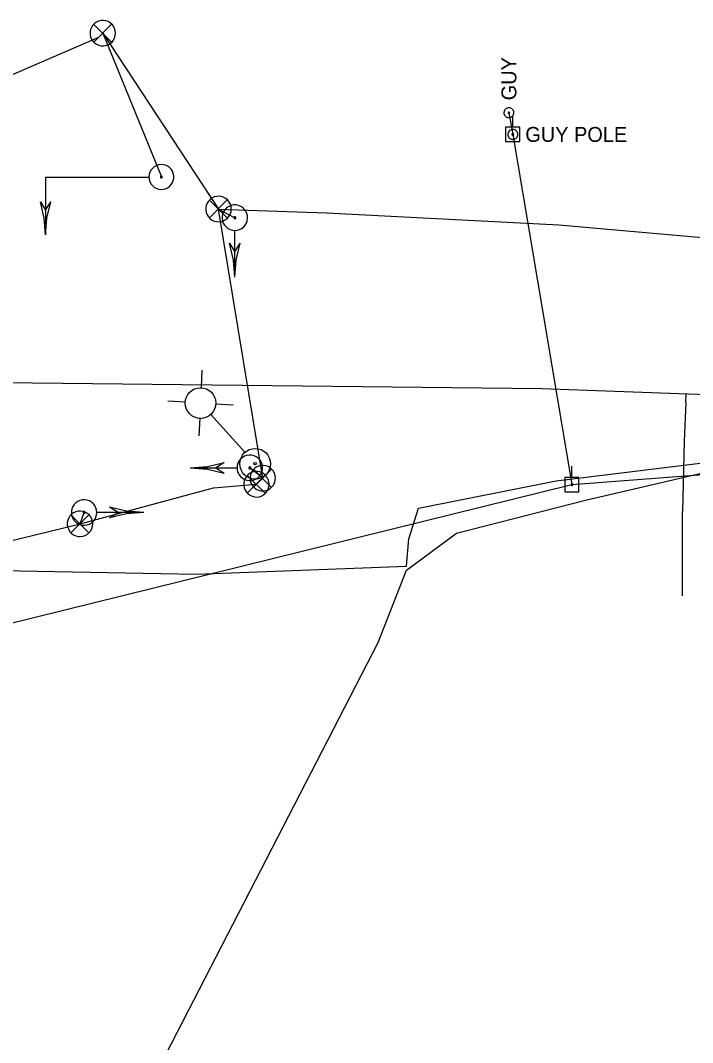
# Model space of a CAD drawing. Extents: x 596028 to 606371, y 330010 to 403088.
# Drawn here: x 603058.7 to 603232.2, y 365947.3 to 366211.4 of the extents above; entities that cross this region are included whole.
import ezdxf

# ---------------------------------------------------------------- set-up
doc = ezdxf.new("R2010")
doc.units = 0
for name, color, linetype in [('E_LTG', 7, 'Continuous'), ('E_SIG', 7, 'Continuous'), ('E_SIG_Conduit', 7, 'Continuous'), ('E_UTL_EGuyPole', 7, 'Continuous'), ('E_UTL_EGuyWire', 7, 'Continuous'), ('E_UTL_EPowerPole', 7, 'Continuous'), ('E_UTL_G_UG', 7, 'Continuous'), ('E_UTL_Overhead', 7, 'Continuous'), ('E_UTL_T_UG', 7, 'Continuous')]:
    doc.layers.add(name, color=color, linetype=linetype)

msp = doc.modelspace()

# ---------------------------------------------------------------- linework, layer by layer
at = {"layer": 'E_LTG'}
for points in [[(603105.37, 366116.45), (603105.61, 366121.01)], [(603101.24, 366112.75), (603096.69, 366112.99)], [(603109.07, 366112.33), (603113.63, 366112.09)], [(603104.95, 366108.63), (603104.71, 366104.07)], [(603107.85, 366109.55), (603116.58, 366099.84)]]:
    msp.add_lwpolyline(points, dxfattribs=at)
for centre, radius in [((603105.16, 366112.54), 3.96), ((603119.27, 366096.85), 3.96), ((603119.27, 366096.85), 0.303)]:
    msp.add_circle(centre, radius, dxfattribs=at)
at = {"layer": 'E_SIG'}
for points in [[(603083.21, 366208.13), (603083.15, 366208.75), (603082.98, 366209.35), (603082.69, 366209.91), (603082.3, 366210.4), (603081.83, 366210.81), (603081.29, 366211.13), (603080.69, 366211.33), (603080.07, 366211.42), (603079.44, 366211.39), (603078.84, 366211.24), (603078.26, 366210.98), (603077.75, 366210.62), (603077.32, 366210.17), (603076.98, 366209.64), (603076.75, 366209.06), (603076.63, 366208.44), (603076.63, 366207.81), (603076.75, 366207.2), (603076.98, 366206.61), (603077.32, 366206.09), (603077.75, 366205.63), (603078.26, 366205.27), (603078.84, 366205.01), (603079.44, 366204.86), (603080.07, 366204.83), (603080.69, 366204.92), (603081.29, 366205.12), (603081.83, 366205.44), (603082.3, 366205.85), (603082.69, 366206.34), (603082.98, 366206.9), (603083.15, 366207.5), (603083.21, 366208.13)], [(603082.18, 366210.46), (603077.57, 366205.8)], [(603077.57, 366210.41), (603082.22, 366205.76)], [(603091.84, 366170.97), (603091.9, 366170.36), (603092.07, 366169.78), (603092.35, 366169.23), (603092.72, 366168.76), (603093.18, 366168.36), (603093.71, 366168.05), (603094.29, 366167.85), (603094.89, 366167.77), (603095.5, 366167.8), (603096.09, 366167.94), (603096.64, 366168.19), (603097.14, 366168.55), (603097.56, 366168.99), (603097.89, 366169.5), (603098.11, 366170.06), (603098.23, 366170.66), (603098.23, 366171.27), (603098.11, 366171.87), (603097.89, 366172.43), (603097.56, 366172.95), (603097.14, 366173.39), (603096.64, 366173.74), (603096.09, 366173.99), (603095.5, 366174.14), (603094.89, 366174.17), (603094.29, 366174.08), (603093.71, 366173.88), (603093.18, 366173.58), (603092.72, 366173.18), (603092.35, 366172.7), (603092.07, 366172.16), (603091.9, 366171.57), (603091.84, 366170.97)], [(603065.15, 366170.96), (603091.79, 366170.96)], [(603065.15, 366170.96), (603065.15, 366156.02)], [(603072.62, 366170.96), (603072.62, 366170.96)], [(603094.8, 366170.97), (603094.8, 366170.92), (603094.81, 366170.88), (603094.84, 366170.83), (603094.86, 366170.8), (603094.9, 366170.77), (603094.94, 366170.74), (603094.98, 366170.73), (603095.03, 366170.72), (603095.08, 366170.72), (603095.12, 366170.73), (603095.16, 366170.75), (603095.2, 366170.78), (603095.23, 366170.81), (603095.26, 366170.85), (603095.28, 366170.9), (603095.29, 366170.94), (603095.29, 366170.99), (603095.28, 366171.04), (603095.26, 366171.08), (603095.23, 366171.12), (603095.2, 366171.15), (603095.16, 366171.18), (603095.12, 366171.2), (603095.08, 366171.21), (603095.03, 366171.21), (603094.98, 366171.2), (603094.94, 366171.19), (603094.9, 366171.17), (603094.86, 366171.14), (603094.84, 366171.1), (603094.81, 366171.06), (603094.8, 366171.01), (603094.8, 366170.97)], [(603113.1, 366162.69), (603113.04, 366163.31), (603112.87, 366163.91), (603112.58, 366164.47), (603112.19, 366164.97), (603111.72, 366165.38), (603111.17, 366165.69), (603110.58, 366165.89), (603109.96, 366165.98), (603109.33, 366165.95), (603108.72, 366165.81), (603108.15, 366165.55), (603107.64, 366165.18), (603107.21, 366164.73), (603106.87, 366164.2), (603106.64, 366163.62), (603106.52, 366163), (603106.52, 366162.37), (603106.64, 366161.76), (603106.87, 366161.18), (603107.21, 366160.65), (603107.64, 366160.19), (603108.15, 366159.83), (603108.72, 366159.57), (603109.33, 366159.42), (603109.96, 366159.39), (603110.58, 366159.48), (603111.17, 366159.69), (603111.72, 366160), (603112.19, 366160.41), (603112.58, 366160.9), (603112.87, 366161.46), (603113.04, 366162.06), (603113.1, 366162.69)], [(603065.15, 366156.02), (603064.81, 366160.34), (603063.81, 366164.56)], [(603063.81, 366164.56), (603065.15, 366162.42)], [(603065.15, 366156.02), (603065.48, 366160.34), (603066.48, 366164.56)], [(603065.15, 366162.42), (603066.48, 366164.56)], [(603112.07, 366165.02), (603107.46, 366160.37)], [(603107.46, 366164.97), (603112.11, 366160.32)], [(603114.03, 366157.14), (603114.65, 366157.2), (603115.26, 366157.38), (603115.81, 366157.67), (603116.31, 366158.06), (603116.72, 366158.53), (603117.03, 366159.07), (603117.24, 366159.67), (603117.33, 366160.29), (603117.3, 366160.91), (603117.15, 366161.52), (603116.89, 366162.09), (603116.52, 366162.6), (603116.07, 366163.04), (603115.54, 366163.38), (603114.96, 366163.61), (603114.34, 366163.73), (603113.72, 366163.73), (603113.1, 366163.61), (603112.52, 366163.38), (603111.99, 366163.04), (603111.54, 366162.6), (603111.17, 366162.09), (603110.91, 366161.52), (603110.76, 366160.91), (603110.73, 366160.29), (603110.82, 366159.67), (603111.03, 366159.07), (603111.34, 366158.53), (603111.75, 366158.06), (603112.25, 366157.67), (603112.8, 366157.38), (603113.41, 366157.2), (603114.03, 366157.14)], [(603114.03, 366160.19), (603114.08, 366160.2), (603114.12, 366160.21), (603114.17, 366160.23), (603114.2, 366160.26), (603114.24, 366160.3), (603114.26, 366160.34), (603114.28, 366160.38), (603114.28, 366160.43), (603114.28, 366160.48), (603114.27, 366160.53), (603114.25, 366160.57), (603114.22, 366160.61), (603114.19, 366160.64), (603114.15, 366160.67), (603114.1, 366160.69), (603114.05, 366160.7), (603114.01, 366160.7), (603113.96, 366160.69), (603113.91, 366160.67), (603113.87, 366160.64), (603113.84, 366160.61), (603113.81, 366160.57), (603113.79, 366160.53), (603113.78, 366160.48), (603113.78, 366160.43), (603113.78, 366160.38), (603113.8, 366160.34), (603113.82, 366160.3), (603113.86, 366160.26), (603113.89, 366160.23), (603113.94, 366160.21), (603113.98, 366160.2), (603114.03, 366160.19)], [(603114.03, 366145.04), (603114.03, 366157.09)], [(603114.03, 366145.04), (603113.68, 366149.5), (603112.66, 366153.84)], [(603112.66, 366153.84), (603114.03, 366151.64)], [(603114.03, 366145.04), (603114.38, 366149.5), (603115.41, 366153.84)], [(603114.03, 366151.64), (603115.41, 366153.84)], [(603114.59, 366095.8), (603114.65, 366095.17), (603114.82, 366094.57), (603115.11, 366094.01), (603115.5, 366093.52), (603115.97, 366093.11), (603116.52, 366092.8), (603117.11, 366092.59), (603117.73, 366092.5), (603118.36, 366092.53), (603118.97, 366092.68), (603119.54, 366092.94), (603120.05, 366093.3), (603120.48, 366093.76), (603120.82, 366094.29), (603121.05, 366094.87), (603121.17, 366095.48), (603121.17, 366096.11), (603121.05, 366096.73), (603120.82, 366097.31), (603120.48, 366097.84), (603120.05, 366098.29), (603119.54, 366098.66), (603118.97, 366098.92), (603118.36, 366099.06), (603117.73, 366099.09), (603117.11, 366099), (603116.52, 366098.8), (603115.97, 366098.49), (603115.5, 366098.07), (603115.11, 366097.58), (603114.82, 366097.02), (603114.65, 366096.42), (603114.59, 366095.8)], [(603102.49, 366095.8), (603106.94, 366096.14), (603111.29, 366097.17)], [(603111.29, 366097.17), (603109.09, 366095.8)], [(603124.52, 366093.13), (603124.46, 366093.75), (603124.29, 366094.35), (603124, 366094.91), (603123.61, 366095.41), (603123.14, 366095.82), (603122.59, 366096.13), (603122, 366096.34), (603121.38, 366096.42), (603120.75, 366096.39), (603120.14, 366096.25), (603119.57, 366095.99), (603119.06, 366095.62), (603118.63, 366095.17), (603118.29, 366094.64), (603118.06, 366094.06), (603117.94, 366093.44), (603117.94, 366092.81), (603118.06, 366092.2), (603118.29, 366091.62), (603118.63, 366091.09), (603119.06, 366090.63), (603119.57, 366090.27), (603120.14, 366090.01), (603120.75, 366089.86), (603121.38, 366089.83), (603122, 366089.92), (603122.59, 366090.13), (603123.14, 366090.44), (603123.61, 366090.85), (603124, 366091.34), (603124.29, 366091.9), (603124.46, 366092.5), (603124.52, 366093.13)], [(603102.49, 366095.8), (603114.53, 366095.8)], [(603102.49, 366095.8), (603106.94, 366095.45), (603111.29, 366094.42)], [(603109.09, 366095.8), (603111.29, 366094.42)], [(603122.89, 366091.55), (603122.83, 366092.18), (603122.65, 366092.78), (603122.37, 366093.34), (603121.98, 366093.83), (603121.5, 366094.24), (603120.96, 366094.56), (603120.37, 366094.76), (603119.75, 366094.85), (603119.12, 366094.82), (603118.51, 366094.67), (603117.94, 366094.41), (603117.43, 366094.05), (603117, 366093.59), (603116.66, 366093.07), (603116.42, 366092.48), (603116.31, 366091.87), (603116.31, 366091.24), (603116.42, 366090.62), (603116.66, 366090.04), (603117, 366089.51), (603117.43, 366089.06), (603117.94, 366088.7), (603118.51, 366088.44), (603119.12, 366088.29), (603119.75, 366088.26), (603120.37, 366088.35), (603120.96, 366088.55), (603121.5, 366088.87), (603121.98, 366089.28), (603122.37, 366089.77), (603122.65, 366090.33), (603122.83, 366090.93), (603122.89, 366091.55)], [(603121.85, 366093.89), (603117.24, 366089.23)], [(603117.24, 366093.84), (603121.9, 366089.19)], [(603117.63, 366095.8), (603117.64, 366095.75), (603117.65, 366095.7), (603117.67, 366095.66), (603117.7, 366095.62), (603117.74, 366095.59), (603117.78, 366095.57), (603117.83, 366095.55), (603117.87, 366095.55), (603117.92, 366095.55), (603117.97, 366095.56), (603118.01, 366095.58), (603118.05, 366095.61), (603118.09, 366095.64), (603118.11, 366095.68), (603118.13, 366095.73), (603118.14, 366095.77), (603118.14, 366095.82), (603118.13, 366095.87), (603118.11, 366095.91), (603118.09, 366095.95), (603118.05, 366095.99), (603118.01, 366096.02), (603117.97, 366096.04), (603117.92, 366096.05), (603117.87, 366096.05), (603117.83, 366096.04), (603117.78, 366096.03), (603117.74, 366096), (603117.7, 366095.97), (603117.67, 366095.93), (603117.65, 366095.89), (603117.64, 366095.85), (603117.63, 366095.8)], [(603123.49, 366095.46), (603118.88, 366090.81)], [(603118.88, 366095.42), (603123.53, 366090.76)], [(603078.39, 366084.26), (603078.33, 366084.88), (603078.16, 366085.49), (603077.87, 366086.04), (603077.48, 366086.54), (603077.01, 366086.95), (603076.47, 366087.26), (603075.87, 366087.47), (603075.25, 366087.55), (603074.62, 366087.53), (603074.02, 366087.38), (603073.44, 366087.12), (603072.93, 366086.75), (603072.5, 366086.3), (603072.16, 366085.77), (603071.93, 366085.19), (603071.81, 366084.57), (603071.81, 366083.95), (603071.93, 366083.33), (603072.16, 366082.75), (603072.5, 366082.22), (603072.93, 366081.76), (603073.44, 366081.4), (603074.02, 366081.14), (603074.62, 366080.99), (603075.25, 366080.96), (603075.87, 366081.05), (603076.47, 366081.26), (603077.01, 366081.57), (603077.48, 366081.98), (603077.87, 366082.47), (603078.16, 366083.03), (603078.33, 366083.63), (603078.39, 366084.26)], [(603077.34, 366081.34), (603077.28, 366081.96), (603077.11, 366082.56), (603076.82, 366083.12), (603076.43, 366083.62), (603075.96, 366084.03), (603075.41, 366084.34), (603074.82, 366084.55), (603074.2, 366084.63), (603073.57, 366084.6), (603072.96, 366084.46), (603072.39, 366084.2), (603071.88, 366083.83), (603071.45, 366083.38), (603071.11, 366082.85), (603070.88, 366082.27), (603070.76, 366081.65), (603070.76, 366081.02), (603070.88, 366080.41), (603071.11, 366079.83), (603071.45, 366079.3), (603071.88, 366078.84), (603072.39, 366078.48), (603072.96, 366078.22), (603073.57, 366078.07), (603074.2, 366078.04), (603074.82, 366078.13), (603075.41, 366078.34), (603075.96, 366078.65), (603076.43, 366079.06), (603076.82, 366079.55), (603077.11, 366080.11), (603077.28, 366080.71), (603077.34, 366081.34)], [(603076.31, 366083.67), (603071.7, 366079.02)], [(603071.7, 366083.63), (603076.35, 366078.97)], [(603075.35, 366084.26), (603075.34, 366084.31), (603075.33, 366084.35), (603075.31, 366084.4), (603075.28, 366084.43), (603075.24, 366084.46), (603075.2, 366084.49), (603075.15, 366084.5), (603075.11, 366084.51), (603075.06, 366084.51), (603075.01, 366084.5), (603074.97, 366084.48), (603074.93, 366084.45), (603074.9, 366084.41), (603074.87, 366084.37), (603074.85, 366084.33), (603074.84, 366084.28), (603074.84, 366084.23), (603074.85, 366084.19), (603074.87, 366084.14), (603074.9, 366084.1), (603074.93, 366084.07), (603074.97, 366084.04), (603075.01, 366084.02), (603075.06, 366084.01), (603075.11, 366084.01), (603075.15, 366084.01), (603075.2, 366084.03), (603075.24, 366084.05), (603075.28, 366084.08), (603075.31, 366084.12), (603075.33, 366084.16), (603075.34, 366084.21), (603075.35, 366084.26)], [(603090.49, 366084.26), (603078.45, 366084.26)], [(603090.49, 366084.26), (603086.04, 366084.6), (603081.69, 366085.63)], [(603083.89, 366084.26), (603081.69, 366085.63)], [(603090.49, 366084.26), (603086.04, 366083.91), (603081.69, 366082.88)], [(603081.69, 366082.89), (603083.89, 366084.26)]]:
    msp.add_lwpolyline(points, dxfattribs=at)
at = {"layer": 'E_SIG_Conduit'}
msp.add_line((603079.91, 366208.13), (603095.04, 366170.97), dxfattribs=at)
for points in [[(603079.91, 366208.13), (603109.8, 366162.69)], [(603020.74, 366181.96), (603078.91, 366207.13)], [(602997.62, 366079.73), (603026.16, 366075.28), (603031.79, 366074.23), (603043.35, 366073.86), (603074.04, 366081.34), (603108.52, 366090.61), (603119.59, 366091.55), (603121.22, 366093.13), (603109.8, 366162.69), (603114.03, 366160.44)], [(603109.8, 366162.69), (603137.66, 366161.72), (603197.68, 366158.59), (603252.39, 366153.76), (603284.85, 366152.26), (603321.54, 366147.74), (603329.12, 366143.46)], [(603121.22, 366093.13), (603117.89, 366095.8)], [(603074.04, 366081.34), (603075.09, 366084.26)]]:
    msp.add_lwpolyline(points, dxfattribs=at)
at = {"layer": 'E_UTL_EGuyPole'}
for points in [[(603187.11, 366181.97), (603187.08, 366182.21), (603187.02, 366182.44), (603186.9, 366182.66), (603186.75, 366182.85), (603186.57, 366183.01), (603186.36, 366183.13), (603186.13, 366183.21), (603185.88, 366183.25), (603185.64, 366183.24), (603185.4, 366183.18), (603185.18, 366183.08), (603184.98, 366182.94), (603184.81, 366182.76), (603184.68, 366182.56), (603184.59, 366182.33), (603184.55, 366182.09), (603184.55, 366181.85), (603184.59, 366181.61), (603184.68, 366181.38), (603184.81, 366181.17), (603184.98, 366181), (603185.18, 366180.86), (603185.4, 366180.75), (603185.64, 366180.7), (603185.88, 366180.69), (603186.13, 366180.72), (603186.36, 366180.8), (603186.57, 366180.92), (603186.75, 366181.08), (603186.9, 366181.27), (603187.02, 366181.49), (603187.08, 366181.72), (603187.11, 366181.97)], [(603185.98, 366181.97), (603185.98, 366182), (603185.97, 366182.03), (603185.96, 366182.05), (603185.94, 366182.08), (603185.92, 366182.1), (603185.89, 366182.11), (603185.86, 366182.12), (603185.83, 366182.13), (603185.8, 366182.13), (603185.77, 366182.12), (603185.74, 366182.11), (603185.72, 366182.09), (603185.7, 366182.07), (603185.68, 366182.04), (603185.67, 366182.01), (603185.66, 366181.98), (603185.66, 366181.95), (603185.67, 366181.92), (603185.68, 366181.89), (603185.7, 366181.87), (603185.72, 366181.85), (603185.74, 366181.83), (603185.77, 366181.82), (603185.8, 366181.81), (603185.83, 366181.81), (603185.86, 366181.81), (603185.89, 366181.82), (603185.92, 366181.84), (603185.94, 366181.86), (603185.96, 366181.88), (603185.97, 366181.91), (603185.98, 366181.94), (603185.98, 366181.97)]]:
    msp.add_lwpolyline(points, dxfattribs=at)
at = {"layer": 'E_UTL_EGuyWire'}
msp.add_line((603184.79, 366187.57), (603185.82, 366181.97), dxfattribs=at)
for points in [[(603184.79, 366188.86), (603184.55, 366188.83), (603184.31, 366188.77), (603184.1, 366188.65), (603183.9, 366188.5), (603183.74, 366188.32), (603183.62, 366188.11), (603183.54, 366187.88), (603183.51, 366187.64), (603183.52, 366187.39), (603183.58, 366187.15), (603183.68, 366186.93), (603183.82, 366186.73), (603184, 366186.57), (603184.2, 366186.43), (603184.43, 366186.34), (603184.67, 366186.3), (603184.91, 366186.3), (603185.15, 366186.34), (603185.38, 366186.43), (603185.58, 366186.57), (603185.76, 366186.73), (603185.9, 366186.93), (603186, 366187.15), (603186.06, 366187.39), (603186.07, 366187.64), (603186.04, 366187.88), (603185.96, 366188.11), (603185.84, 366188.32), (603185.68, 366188.5), (603185.48, 366188.65), (603185.27, 366188.77), (603185.03, 366188.83), (603184.79, 366188.86)], [(603184.79, 366187.73), (603184.76, 366187.73), (603184.73, 366187.72), (603184.7, 366187.71), (603184.68, 366187.69), (603184.66, 366187.67), (603184.64, 366187.64), (603184.63, 366187.61), (603184.63, 366187.58), (603184.63, 366187.55), (603184.64, 366187.52), (603184.65, 366187.49), (603184.67, 366187.47), (603184.69, 366187.45), (603184.72, 366187.43), (603184.74, 366187.42), (603184.77, 366187.41), (603184.81, 366187.41), (603184.84, 366187.42), (603184.86, 366187.43), (603184.89, 366187.45), (603184.91, 366187.47), (603184.93, 366187.49), (603184.94, 366187.52), (603184.95, 366187.55), (603184.95, 366187.58), (603184.95, 366187.61), (603184.94, 366187.64), (603184.92, 366187.67), (603184.9, 366187.69), (603184.88, 366187.71), (603184.85, 366187.72), (603184.82, 366187.73), (603184.79, 366187.73)]]:
    msp.add_lwpolyline(points, dxfattribs=at)
at = {"layer": 'E_UTL_EPowerPole'}
for points in [[(603185.79, 366183.81), (603185.79, 366186.72)], [(603187.64, 366183.81), (603183.95, 366183.81)], [(603183.95, 366183.81), (603183.95, 366180.12)], [(603187.64, 366180.12), (603187.64, 366183.81)], [(603186.06, 366181.97), (603186.06, 366182.01), (603186.05, 366182.06), (603186.02, 366182.1), (603186, 366182.13), (603185.96, 366182.16), (603185.92, 366182.18), (603185.88, 366182.2), (603185.83, 366182.21), (603185.79, 366182.2), (603185.75, 366182.19), (603185.7, 366182.17), (603185.67, 366182.15), (603185.64, 366182.12), (603185.61, 366182.08), (603185.59, 366182.03), (603185.59, 366181.99), (603185.59, 366181.94), (603185.59, 366181.9), (603185.61, 366181.86), (603185.64, 366181.82), (603185.67, 366181.79), (603185.7, 366181.76), (603185.75, 366181.74), (603185.79, 366181.73), (603185.83, 366181.73), (603185.88, 366181.74), (603185.92, 366181.75), (603185.96, 366181.77), (603186, 366181.8), (603186.02, 366181.84), (603186.05, 366181.88), (603186.06, 366181.92), (603186.06, 366181.97)], [(603183.95, 366180.12), (603187.64, 366180.12)], [(603201.05, 366093.32), (603201.05, 366096.23)], [(603202.9, 366093.32), (603199.21, 366093.32)], [(603199.21, 366093.32), (603199.21, 366089.63)], [(603201.32, 366091.48), (603201.32, 366091.52), (603201.31, 366091.57), (603201.29, 366091.61), (603201.26, 366091.64), (603201.22, 366091.67), (603201.19, 366091.69), (603201.14, 366091.71), (603201.1, 366091.72), (603201.05, 366091.71), (603201.01, 366091.7), (603200.97, 366091.68), (603200.93, 366091.66), (603200.9, 366091.63), (603200.87, 366091.59), (603200.86, 366091.55), (603200.85, 366091.5), (603200.85, 366091.46), (603200.86, 366091.41), (603200.87, 366091.37), (603200.9, 366091.33), (603200.93, 366091.3), (603200.97, 366091.27), (603201.01, 366091.25), (603201.05, 366091.24), (603201.1, 366091.24), (603201.14, 366091.25), (603201.19, 366091.26), (603201.22, 366091.28), (603201.26, 366091.31), (603201.29, 366091.35), (603201.31, 366091.39), (603201.32, 366091.43), (603201.32, 366091.48)], [(603202.9, 366089.63), (603202.9, 366093.32)], [(603199.21, 366089.63), (603202.9, 366089.63)]]:
    msp.add_lwpolyline(points, dxfattribs=at)
at = {"layer": 'E_UTL_G_UG'}
msp.add_line((603229.66, 366062.69), (603229.66, 366084.44), dxfattribs=at)
for points in [[(602064.65, 366129.33), (602159.75, 366129.18), (602186.46, 366129.51), (602351.38, 366125.7), (602670.13, 366121.01), (602772.38, 366123.19), (602906.89, 366119.45), (603193.33, 366116.32), (603228.66, 366114.99), (603341.11, 366111.13), (603400.82, 366108.8), (603461.16, 366107.3), (603499.17, 366106.9), (603544.47, 366106.13), (603614.76, 366105.01), (603698.76, 366104.03), (603783.07, 366102.8), (603815.22, 366102.1), (603848.85, 366101.72), (603872.94, 366101.46), (603913.18, 366100.92), (604019.09, 366099.63), (604048.66, 366099.45), (604073.49, 366098.99)], [(603230.53, 366112.69), (603230.61, 366114.92)], [(603230.53, 366112.69), (603230.03, 366102.69), (603229.66, 366084.44)]]:
    msp.add_lwpolyline(points, dxfattribs=at)
at = {"layer": 'E_UTL_Overhead'}
msp.add_line((603185.82, 366181.97), (603201.09, 366091.48), dxfattribs=at)
msp.add_lwpolyline([(601249.7, 366078.68), (601344.65, 366080.23), (601543.43, 366080.93), (601669.7, 366081.28), (601780.71, 366081.68), (601890.31, 366081.76), (601961.16, 366077.77), (602036.2, 366067.33), (602181.58, 366085.08), (602296.72, 366081.44), (602344.56, 366079.52), (602371.94, 366078.93), (602585.07, 366035.91), (602953.71, 366030.37), (603201.09, 366091.48), (603317.6, 366100.34), (603443.01, 366096.25), (603471.34, 366095.25), (603557.26, 366094.43), (603700.38, 366092.15), (603857.89, 366090.59), (604035.11, 366088.93), (604164.86, 366086.71)], dxfattribs=at)
at = {"layer": 'E_UTL_T_UG'}
for points in [[(603035.54, 366069.6), (603104.02, 366068.3), (603158.38, 366070.37), (603158.94, 366077.48), (603161.43, 366085.4), (603196.99, 366092.43), (603248.22, 366098.7), (603315.46, 366102.24), (603332.55, 366103.7), (603469.48, 366099.65), (603551.96, 366099.04), (603556.8, 366098.3), (603585.12, 366098.97), (603710.89, 366095.7), (603821.57, 366084.39), (603872.36, 366088.29), (603927.9, 366091.4), (604026.37, 366093.32), (604032.87, 366087.92), (604063.87, 366094.02), (604103.43, 366093.22)], [(603041.98, 365704.01), (603061.18, 365813.48), (603072.97, 365876.47), (603089.07, 365930.3), (603151.07, 366050.7), (603158.38, 366069.34), (603171.24, 366078.96), (603204.62, 366087.45), (603234.91, 366094.52)]]:
    msp.add_lwpolyline(points, dxfattribs=at)

# ---------------------------------------------------------------- texts
at = {"layer": 'E_UTL_EGuyPole'}
msp.add_text('GUY POLE', height=3.85, dxfattribs=at).set_placement((603189.03, 366180.04))
at = {"layer": 'E_UTL_EGuyWire'}
msp.add_text('GUY', height=3.85, rotation=90, dxfattribs=at).set_placement((603186.72, 366190.78))

doc.saveas('drawing.dxf')
